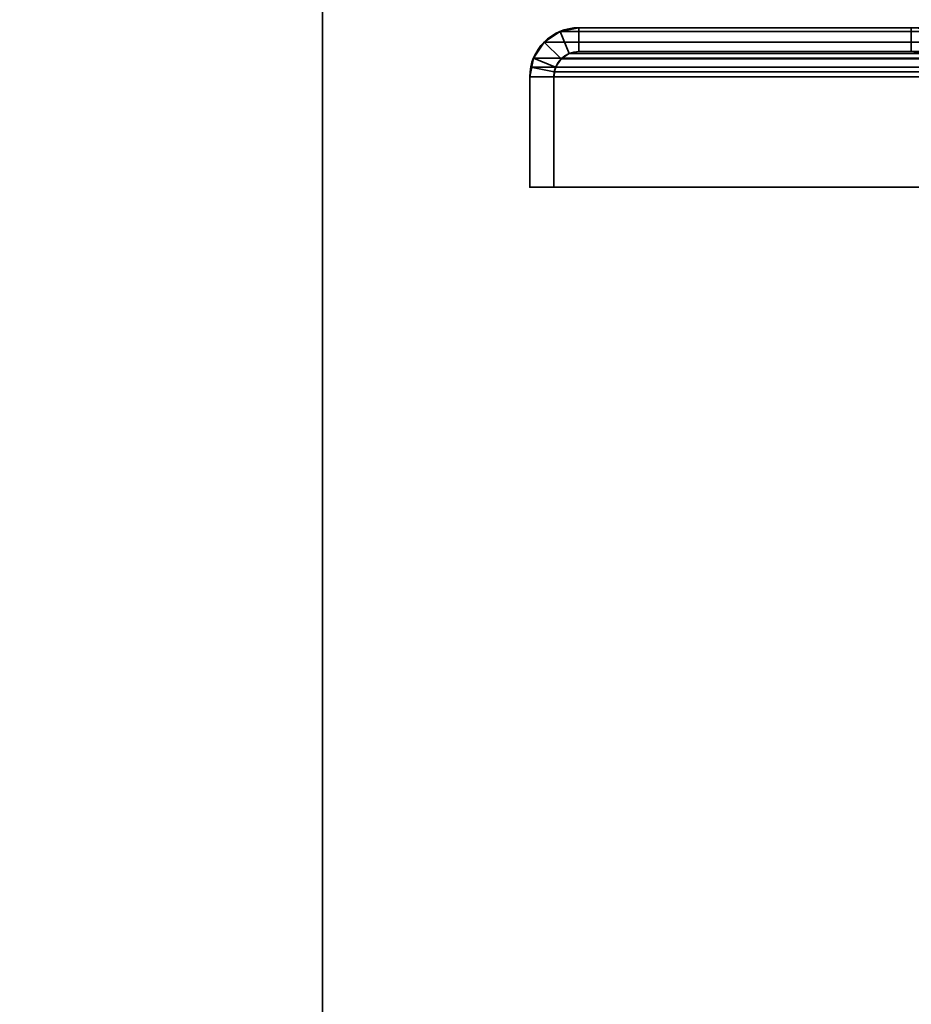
# Model space of a CAD drawing. Header units: millimetres. Extents: x -603 to 3703, y -115 to 193.
# Tile 502 of 656: x 2428 to 2484, y 19 to 81. Entities that reach past the tile are written whole.
import ezdxf

# ---------------------------------------------------------------- set-up
doc = ezdxf.new("R2010")
doc.units = ezdxf.units.MM
doc.layers.add('151', color=7, linetype='Continuous', true_color=0xffffff)

# ---------------------------------------------------------------- blocks, each defined once
blk = doc.blocks.new('UG_SURFACE_003')
at = {"layer": '151', "color": 252, "linetype": 'Continuous', "lineweight": 35}
for points in [[(2297, -18, -7.75), (2297, 174.4, -7.75), (2447, 174.4, -7.75), (2447, -18, -7.75)], [(3703, -18, 2212.25), (3703, 174.4, 2212.25), (2297, 174.4, 2212.25), (2297, -18, 2212.25)], [(2447, -18, -7.75), (2447, 174.4, -7.75), (2447, 174.4, 2062.25), (2447, -18, 2062.25)], [(2447, -18, 2062.25), (2447, 174.4, 2062.25), (3553, 174.4, 2062.25), (3553, -18, 2062.25)]]:
    blk.add_3dface(points, dxfattribs=at)
blk = doc.blocks.new('UG_SURFACE_165')
at = {"layer": '151', "color": 252, "linetype": 'Continuous', "lineweight": 35}
for points in [[(2461.901, 79.766, 2045.349), (2461.901, 79.766, -7.75), (2460.902, 79.098, -7.75), (2460.902, 79.098, 2046.348)], [(2461.901, 79.766, 2045.349), (2460.902, 79.098, 2046.348), (2461.963, 78.037, 2045.287), (2462.475, 78.38, 2044.775)], [(2462.475, 78.38, -7.75), (2461.963, 78.037, -7.75), (2460.902, 79.098, -7.75), (2461.901, 79.766, -7.75)], [(2463.08, 80, 2044.17), (2463.08, 80, -7.75), (2461.901, 79.766, -7.75), (2461.901, 79.766, 2045.349)], [(2463.08, 80, 2044.17), (2461.901, 79.766, 2045.349), (2462.475, 78.38, 2044.775), (2463.08, 78.5, 2044.17)], [(2463.08, 78.5, -7.75), (2462.475, 78.38, -7.75), (2461.901, 79.766, -7.75), (2463.08, 80, -7.75)], [(2483.92, 80, 2023.33), (2483.92, 80, -7.75), (2463.08, 80, -7.75), (2463.08, 80, 2044.17)], [(2483.92, 80, 2023.33), (2463.08, 80, 2044.17), (2463.08, 78.5, 2044.17), (2483.92, 78.5, 2023.33)], [(2463.08, 80, -7.75), (2483.92, 80, -7.75), (2483.92, 78.5, -7.75), (2463.08, 78.5, -7.75)], [(2460.902, 79.098, 2046.348), (2460.902, 79.098, -7.75), (2460.234, 78.099, -7.75), (2460.234, 78.099, 2047.016)], [(2461.62, 77.525, 2045.63), (2461.963, 78.037, 2045.287), (2460.902, 79.098, 2046.348), (2460.234, 78.099, 2047.016)], [(2460.234, 78.099, -7.75), (2460.902, 79.098, -7.75), (2461.963, 78.037, -7.75), (2461.62, 77.525, -7.75)], [(2461.963, 78.037, 2045.287), (2461.963, 78.037, -7.75), (2462.475, 78.38, -7.75), (2462.475, 78.38, 2044.775)], [(2462.475, 78.38, 2044.775), (2462.475, 78.38, -7.75), (2463.08, 78.5, -7.75), (2463.08, 78.5, 2044.17)], [(2483.92, 78.5, 2023.33), (2463.08, 78.5, 2044.17), (2463.08, 78.5, -7.75), (2483.92, 78.5, -7.75)], [(2460, 76.92, -7.75), (2460.059, 77.521, 2047.191), (2460.234, 78.099, 2047.016)], [(2460.234, 78.099, 2047.016), (2460.234, 78.099, -7.75), (2460, 76.92, -7.75)], [(2460, 76.92, -7.75), (2460.234, 78.099, -7.75), (2461.62, 77.525, -7.75), (2461.5, 76.92, -7.75)], [(2461.53, 77.228, 2045.72), (2461.62, 77.525, 2045.63), (2460.234, 78.099, 2047.016), (2460.059, 77.521, 2047.191)], [(2461.62, 77.525, 2045.63), (2461.62, 77.525, -7.75), (2461.963, 78.037, -7.75), (2461.963, 78.037, 2045.287)], [(2460, 76.92, -7.75), (2460, 76.92, 2047.25), (2460.059, 77.521, 2047.191)], [(2461.5, 76.92, 2045.75), (2461.53, 77.228, 2045.72), (2460.059, 77.521, 2047.191), (2460, 76.92, 2047.25)], [(2461.5, 76.92, -7.75), (2461.62, 77.525, -7.75), (2461.62, 77.525, 2045.63)], [(2461.62, 77.525, 2045.63), (2461.53, 77.228, 2045.72), (2461.5, 76.92, -7.75)], [(2461.53, 77.228, 2045.72), (2461.5, 76.92, 2045.75), (2461.5, 76.92, -7.75)], [(2460, 76.92, 2047.25), (2460, 76.92, -7.75), (2460, 70, -7.75), (2460, 70, 2047.25)], [(2460, 76.92, 2047.25), (2460, 70, 2047.25), (2461.5, 70, 2045.75), (2461.5, 76.92, 2045.75)], [(2461.5, 76.92, -7.75), (2461.5, 70, -7.75), (2460, 70, -7.75), (2460, 76.92, -7.75)], [(2461.5, 76.92, 2045.75), (2461.5, 70, 2045.75), (2461.5, 70, -7.75), (2461.5, 76.92, -7.75)], [(2461.5, 70, 2045.75), (2460, 70, 2047.25), (2460, 70, -7.75), (2461.5, 70, -7.75)]]:
    blk.add_3dface(points, dxfattribs=at)
blk = doc.blocks.new('UG_SURFACE_166')
at = {"layer": '151', "color": 252, "linetype": 'Continuous', "lineweight": 35}
for points in [[(2461.901, 79.766, 2045.349), (2461.901, 79.766, -7.75), (2460.902, 79.098, -7.75), (2460.902, 79.098, 2046.348)], [(2461.901, 79.766, 2045.349), (2460.902, 79.098, 2046.348), (2461.963, 78.037, 2045.287), (2462.475, 78.38, 2044.775)], [(2462.475, 78.38, -7.75), (2461.963, 78.037, -7.75), (2460.902, 79.098, -7.75), (2461.901, 79.766, -7.75)], [(2463.08, 80, 2044.17), (2463.08, 80, -7.75), (2461.901, 79.766, -7.75), (2461.901, 79.766, 2045.349)], [(2463.08, 80, 2044.17), (2461.901, 79.766, 2045.349), (2462.475, 78.38, 2044.775), (2463.08, 78.5, 2044.17)], [(2463.08, 78.5, -7.75), (2462.475, 78.38, -7.75), (2461.901, 79.766, -7.75), (2463.08, 80, -7.75)], [(2483.92, 80, 2023.33), (2483.92, 80, -7.75), (2463.08, 80, -7.75), (2463.08, 80, 2044.17)], [(2483.92, 80, 2023.33), (2463.08, 80, 2044.17), (2463.08, 78.5, 2044.17), (2483.92, 78.5, 2023.33)], [(2463.08, 80, -7.75), (2483.92, 80, -7.75), (2483.92, 78.5, -7.75), (2463.08, 78.5, -7.75)], [(2460.902, 79.098, 2046.348), (2460.902, 79.098, -7.75), (2460.234, 78.099, -7.75), (2460.234, 78.099, 2047.016)], [(2461.62, 77.525, 2045.63), (2461.963, 78.037, 2045.287), (2460.902, 79.098, 2046.348), (2460.234, 78.099, 2047.016)], [(2460.234, 78.099, -7.75), (2460.902, 79.098, -7.75), (2461.963, 78.037, -7.75), (2461.62, 77.525, -7.75)], [(2461.963, 78.037, 2045.287), (2461.963, 78.037, -7.75), (2462.475, 78.38, -7.75), (2462.475, 78.38, 2044.775)], [(2462.475, 78.38, 2044.775), (2462.475, 78.38, -7.75), (2463.08, 78.5, -7.75), (2463.08, 78.5, 2044.17)], [(2483.92, 78.5, 2023.33), (2463.08, 78.5, 2044.17), (2463.08, 78.5, -7.75), (2483.92, 78.5, -7.75)], [(2460, 76.92, -7.75), (2460.059, 77.521, 2047.191), (2460.234, 78.099, 2047.016)], [(2460.234, 78.099, 2047.016), (2460.234, 78.099, -7.75), (2460, 76.92, -7.75)], [(2460, 76.92, -7.75), (2460.234, 78.099, -7.75), (2461.62, 77.525, -7.75), (2461.5, 76.92, -7.75)], [(2461.53, 77.228, 2045.72), (2461.62, 77.525, 2045.63), (2460.234, 78.099, 2047.016), (2460.059, 77.521, 2047.191)], [(2461.62, 77.525, 2045.63), (2461.62, 77.525, -7.75), (2461.963, 78.037, -7.75), (2461.963, 78.037, 2045.287)], [(2460, 76.92, -7.75), (2460, 76.92, 2047.25), (2460.059, 77.521, 2047.191)], [(2461.5, 76.92, 2045.75), (2461.53, 77.228, 2045.72), (2460.059, 77.521, 2047.191), (2460, 76.92, 2047.25)], [(2461.5, 76.92, -7.75), (2461.62, 77.525, -7.75), (2461.62, 77.525, 2045.63)], [(2461.62, 77.525, 2045.63), (2461.53, 77.228, 2045.72), (2461.5, 76.92, -7.75)], [(2461.53, 77.228, 2045.72), (2461.5, 76.92, 2045.75), (2461.5, 76.92, -7.75)], [(2460, 76.92, 2047.25), (2460, 76.92, -7.75), (2460, 70, -7.75), (2460, 70, 2047.25)], [(2460, 76.92, 2047.25), (2460, 70, 2047.25), (2461.5, 70, 2045.75), (2461.5, 76.92, 2045.75)], [(2461.5, 76.92, -7.75), (2461.5, 70, -7.75), (2460, 70, -7.75), (2460, 76.92, -7.75)], [(2461.5, 76.92, 2045.75), (2461.5, 70, 2045.75), (2461.5, 70, -7.75), (2461.5, 76.92, -7.75)], [(2461.5, 70, 2045.75), (2460, 70, 2047.25), (2460, 70, -7.75), (2461.5, 70, -7.75)]]:
    blk.add_3dface(points, dxfattribs=at)
blk = doc.blocks.new('UG_SURFACE_167')
at = {"layer": '151', "color": 252, "linetype": 'Continuous', "lineweight": 35}
for points in [[(2462.475, 78.38, 2044.775), (2461.963, 78.037, 2045.287), (2460.902, 79.098, 2046.348), (2461.901, 79.766, 2045.349)], [(3538.099, 79.766, 2045.349), (2461.901, 79.766, 2045.349), (2460.902, 79.098, 2046.348), (3539.098, 79.098, 2046.348)], [(2463.08, 78.5, 2044.17), (2462.475, 78.38, 2044.775), (2461.901, 79.766, 2045.349), (2463.08, 80, 2044.17)], [(3536.92, 80, 2044.17), (2463.08, 80, 2044.17), (2461.901, 79.766, 2045.349), (3538.099, 79.766, 2045.349)], [(2483.92, 78.5, 2023.33), (2463.08, 78.5, 2044.17), (2463.08, 80, 2044.17), (2483.92, 80, 2023.33)], [(2483.92, 80, 2023.33), (2463.08, 80, 2044.17), (3536.92, 80, 2044.17), (3516.08, 80, 2023.33)], [(2460.234, 78.099, 2047.016), (2460.902, 79.098, 2046.348), (2461.963, 78.037, 2045.287), (2461.62, 77.525, 2045.63)], [(3539.098, 79.098, 2046.348), (2460.902, 79.098, 2046.348), (2460.234, 78.099, 2047.016), (3539.766, 78.099, 2047.016)], [(3538.037, 78.037, 2045.287), (2461.963, 78.037, 2045.287), (2462.475, 78.38, 2044.775), (3537.525, 78.38, 2044.775)], [(3537.525, 78.38, 2044.775), (2462.475, 78.38, 2044.775), (2463.08, 78.5, 2044.17), (3536.92, 78.5, 2044.17)], [(2483.92, 78.5, 2023.33), (3516.08, 78.5, 2023.33), (3536.92, 78.5, 2044.17), (2463.08, 78.5, 2044.17)], [(2460.059, 77.521, 2047.191), (2460.234, 78.099, 2047.016), (2461.62, 77.525, 2045.63), (2461.53, 77.228, 2045.72)], [(3539.941, 77.521, 2047.191), (3539.766, 78.099, 2047.016), (2460.234, 78.099, 2047.016), (2460.059, 77.521, 2047.191)], [(3538.38, 77.525, 2045.63), (2461.62, 77.525, 2045.63), (2461.963, 78.037, 2045.287), (3538.037, 78.037, 2045.287)], [(2460, 76.92, 2047.25), (2460.059, 77.521, 2047.191), (2461.53, 77.228, 2045.72), (2461.5, 76.92, 2045.75)], [(2460, 76.92, 2047.25), (3540, 76.92, 2047.25), (3539.941, 77.521, 2047.191)], [(2460.059, 77.521, 2047.191), (2460, 76.92, 2047.25), (3539.941, 77.521, 2047.191)], [(3538.5, 76.92, 2045.75), (2461.5, 76.92, 2045.75), (2461.53, 77.228, 2045.72)], [(2461.53, 77.228, 2045.72), (2461.62, 77.525, 2045.63), (3538.38, 77.525, 2045.63), (3538.47, 77.228, 2045.72)], [(3538.47, 77.228, 2045.72), (3538.5, 76.92, 2045.75), (2461.53, 77.228, 2045.72)], [(2461.5, 76.92, 2045.75), (2461.5, 70, 2045.75), (2460, 70, 2047.25), (2460, 76.92, 2047.25)], [(2460, 76.92, 2047.25), (2460, 70, 2047.25), (3540, 70, 2047.25), (3540, 76.92, 2047.25)], [(2461.5, 76.92, 2045.75), (3538.5, 76.92, 2045.75), (3538.5, 70, 2045.75), (2461.5, 70, 2045.75)], [(2461.5, 70, 2045.75), (3538.5, 70, 2045.75), (3540, 70, 2047.25), (2460, 70, 2047.25)]]:
    blk.add_3dface(points, dxfattribs=at)

msp = doc.modelspace()

# ---------------------------------------------------------------- linework, layer by layer
at = {"layer": '151', "color": 252, "linetype": 'Continuous', "lineweight": 35, "true_color": 0x939598}
for p, q in [((2447, -18, 2062.25), (2447, 174.4, 2062.25)), ((2447, 174.4, -7.75), (2447, -18, -7.75)), ((2463.08, 80, 2044.17), (2463.08, 80, -7.75)), ((2463.08, 80, 2044.17), (2463.08, 80, -7.75)), ((2463.08, 80, -7.75), (2483.92, 80, -7.75)), ((3536.92, 80, 2044.17), (2463.08, 80, 2044.17)), ((2483.92, 80, 2023.33), (2463.08, 80, 2044.17)), ((2463.08, 80, -7.75), (2483.92, 80, -7.75)), ((2483.92, 80, 2023.33), (2463.08, 80, 2044.17)), ((2483.92, 80, 2023.33), (2463.08, 80, 2044.17)), ((2483.92, 80, 2023.33), (2483.92, 80, -7.75)), ((2483.92, 80, 2023.33), (2483.92, 80, -7.75)), ((2463.08, 78.5, -7.75), (2483.92, 78.5, -7.75)), ((2463.08, 78.5, 2044.17), (2463.08, 78.5, -7.75)), ((3536.92, 78.5, 2044.17), (2463.08, 78.5, 2044.17)), ((2483.92, 78.5, 2023.33), (2463.08, 78.5, 2044.17)), ((2463.08, 78.5, -7.75), (2483.92, 78.5, -7.75)), ((2483.92, 78.5, 2023.33), (2463.08, 78.5, 2044.17)), ((2483.92, 78.5, 2023.33), (2463.08, 78.5, 2044.17)), ((2463.08, 78.5, 2044.17), (2463.08, 78.5, -7.75)), ((2483.92, 78.5, 2023.33), (2483.92, 78.5, -7.75)), ((2483.92, 78.5, 2023.33), (2483.92, 78.5, -7.75)), ((2460, 76.92, 2047.25), (2460, 70, 2047.25)), ((2460, 76.92, 2047.25), (2460, 76.92, -7.75)), ((3540, 76.92, 2047.25), (2460, 76.92, 2047.25)), ((2460, 70, -7.75), (2460, 76.92, -7.75)), ((2460, 70, -7.75), (2460, 76.92, -7.75)), ((2460, 76.92, 2047.25), (2460, 70, 2047.25)), ((2460, 76.92, 2047.25), (2460, 70, 2047.25)), ((2460, 76.92, 2047.25), (2460, 76.92, -7.75)), ((3538.5, 76.92, 2045.75), (2461.5, 76.92, 2045.75)), ((2461.5, 76.92, 2045.75), (2461.5, 70, 2045.75)), ((2461.5, 70, -7.75), (2461.5, 76.92, -7.75)), ((2461.5, 76.92, 2045.75), (2461.5, 70, 2045.75)), ((2461.5, 76.92, 2045.75), (2461.5, 70, 2045.75)), ((2461.5, 70, -7.75), (2461.5, 76.92, -7.75)), ((2461.5, 76.92, 2045.75), (2461.5, 76.92, -7.75)), ((2461.5, 76.92, 2045.75), (2461.5, 76.92, -7.75)), ((2461.5, 70, 2045.75), (2460, 70, 2047.25)), ((2460, 70, -7.75), (2461.5, 70, -7.75)), ((2461.5, 70, 2045.75), (2460, 70, 2047.25)), ((3540, 70, 2047.25), (2460, 70, 2047.25)), ((2460, 70, 2047.25), (2460, 70, -7.75)), ((2461.5, 70, 2045.75), (2460, 70, 2047.25)), ((2460, 70, -7.75), (2461.5, 70, -7.75)), ((2460, 70, 2047.25), (2460, 70, -7.75)), ((2461.5, 70, 2045.75), (2461.5, 70, -7.75)), ((2461.5, 70, 2045.75), (2461.5, 70, -7.75)), ((3538.5, 70, 2045.75), (2461.5, 70, 2045.75))]:
    msp.add_line(p, q, dxfattribs=at)
at = {"layer": '151', "color": 252, "linetype": 'Continuous', "lineweight": 35, "true_color": 0x939598, "extrusion": (0, 0, -1)}
for centre, radius, start, end in [((-2463.08, 76.92, 7.75), 3.08, 0, 90), ((-2463.08, 76.92, 7.75), 3.08, 0, 90), ((-2483.92, 76.92, 7.75), 3.08, 90, 180), ((-2483.92, 76.92, 7.75), 3.08, 90, 180), ((-2463.08, 76.92, 7.75), 1.58, 0, 90), ((-2463.08, 76.92, 7.75), 1.58, 0, 90), ((-2483.92, 76.92, 7.75), 1.58, 90, 180), ((-2483.92, 76.92, 7.75), 1.58, 90, 180)]:
    msp.add_arc(centre, radius, start, end, dxfattribs=at)
at = {"layer": '151', "color": 252, "linetype": 'Continuous', "lineweight": 35, "true_color": 0x939598, "extrusion": (0.707107, 6.12323e-17, 0.707107)}
for major_axis in [(-3.08, 0, 3.08), (-3.08, 0, 3.08), (-3.08, 0, 3.08), (-1.58, 0, 1.58), (-1.58, 0, 1.58), (-1.58, 0, 1.58)]:
    msp.add_ellipse((2463.08, 76.92, 2044.17), major_axis=major_axis, ratio=0.707107, start_param=4.712389, end_param=6.283185, dxfattribs=at)

# ---------------------------------------------------------------- block references
at = {"layer": '151', "color": 252, "linetype": 'Continuous', "lineweight": 35, "true_color": 0x939598}
for name in ['UG_SURFACE_003', 'UG_SURFACE_165', 'UG_SURFACE_166', 'UG_SURFACE_167']:
    msp.add_blockref(name, (0, 0), dxfattribs=at)

doc.saveas('drawing.dxf')
